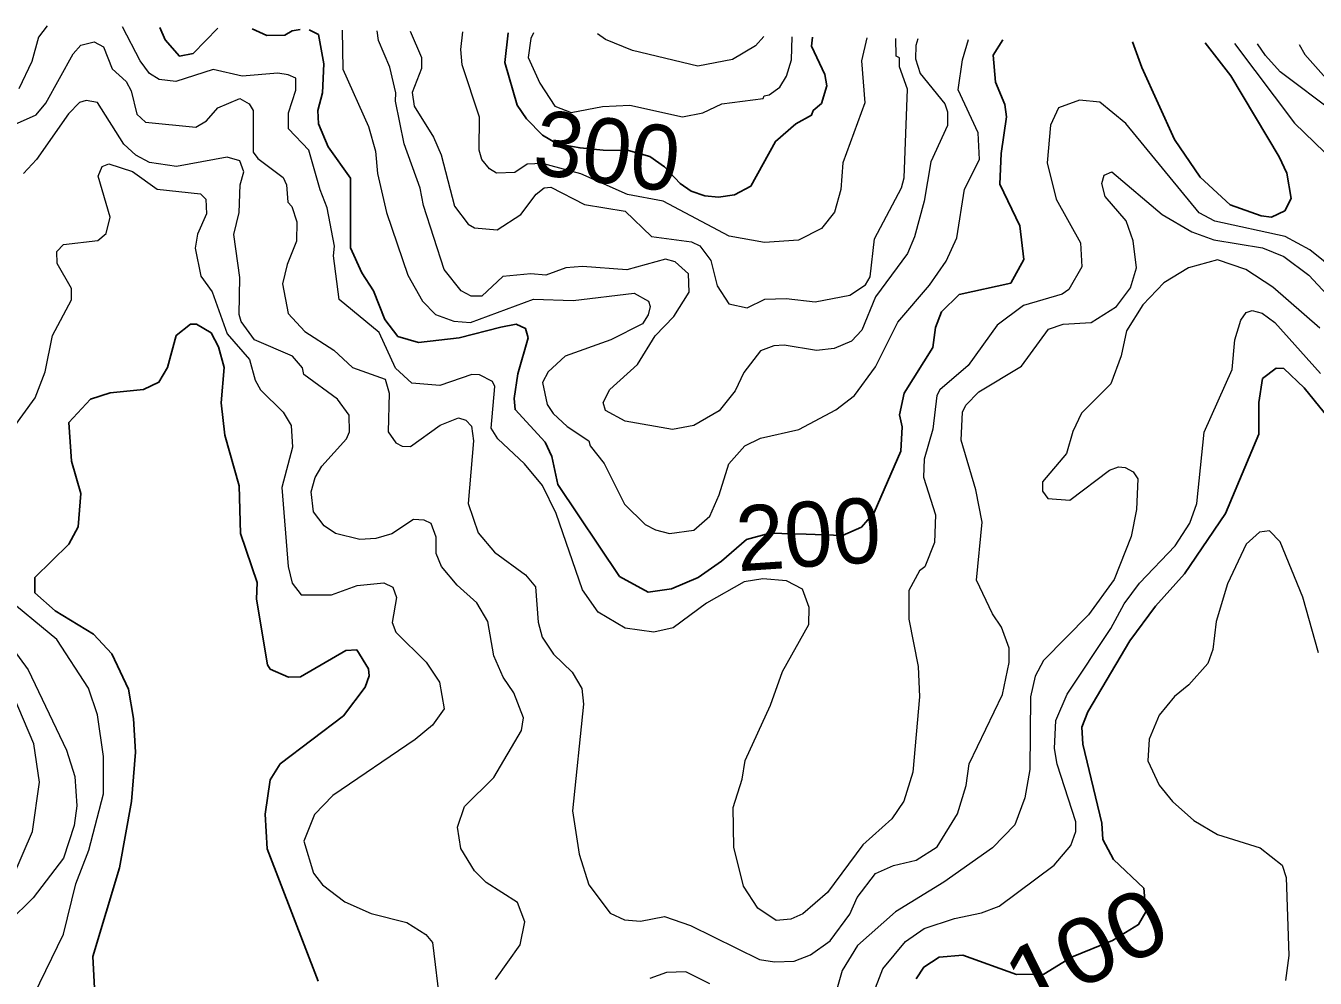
# Model space of a CAD drawing. Extents: x 673.6 to 698.9, y 7012 to 7040.1.
# Drawn here: x 687.479 to 689.065, y 7038.682 to 7039.855 of the extents above; entities that cross this region are included whole.
import ezdxf
from ezdxf.enums import TextEntityAlignment as Align

# ---------------------------------------------------------------- set-up
doc = ezdxf.new("R2010")
doc.units = 0
doc.header["$LTSCALE"] = 0.032
doc.layers.add('1', color=7, linetype='Continuous', lineweight=25)
doc.layers.add('2', color=7, linetype='Continuous', lineweight=13)
doc.layers.add('61', color=7, linetype='Continuous')

msp = doc.modelspace()

# ---------------------------------------------------------------- linework, layer by layer
at = {"layer": '1'}
for points in [[(687.715, 7039.8517), (687.6847, 7039.8208), (687.668, 7039.8173), (687.6502, 7039.8374), (687.6438, 7039.8527)], [(687.8162, 7039.8502), (687.8064, 7039.8485), (687.7973, 7039.8433), (687.7752, 7039.8427), (687.7574, 7039.8511)], [(688.6811, 7039.8373), (688.6691, 7039.8188), (688.6718, 7039.7852), (688.6833, 7039.758), (688.6853, 7039.7428), (688.6787, 7039.6977), (688.6772, 7039.6598), (688.7017, 7039.6083), (688.7067, 7039.567), (688.6906, 7039.5377), (688.6274, 7039.524), (688.6056, 7039.5026), (688.5983, 7039.4834), (688.5947, 7039.4587), (688.5596, 7039.4025), (688.5539, 7039.3759), (688.5571, 7039.3608), (688.5553, 7039.3308), (688.5228, 7039.2555), (688.507, 7039.2373), (688.4837, 7039.2273), (688.4389, 7039.2286), (688.3941, 7039.23), (688.3654, 7039.2223), (688.3346, 7039.1954), (688.306, 7039.1755), (688.2732, 7039.1616), (688.2444, 7039.1574), (688.2093, 7039.1766), (688.1335, 7039.2898), (688.1258, 7039.3246), (688.1179, 7039.3422), (688.0808, 7039.3822), (688.0797, 7039.396), (688.0843, 7039.4261), (688.0967, 7039.4704), (688.0937, 7039.4822), (688.0822, 7039.4874), (688.0633, 7039.4835), (688.0118, 7039.4707), (687.9621, 7039.4647), (687.9365, 7039.4723), (687.9205, 7039.493), (687.9065, 7039.5284), (687.8922, 7039.5505), (687.8784, 7039.5814), (687.8781, 7039.6671), (687.8507, 7039.7059), (687.839, 7039.7342), (687.8382, 7039.7506), (687.8438, 7039.7721), (687.8456, 7039.808), (687.8389, 7039.8439), (687.8275, 7039.85)], [(688.4469, 7039.8408), (688.4455, 7039.8296), (688.4618, 7039.795), (688.4644, 7039.7808), (688.4578, 7039.7592), (688.4477, 7039.7504), (688.4457, 7039.7446), (688.4261, 7039.7339), (688.4013, 7039.7123), (688.3708, 7039.6573), (688.3507, 7039.6465), (688.3312, 7039.6438), (688.3143, 7039.6454), (688.2976, 7039.6513), (688.2841, 7039.6605), (688.2645, 7039.6813), (688.2466, 7039.6938), (688.2205, 7039.7012), (688.189, 7039.7016), (688.1607, 7039.7043), (688.1324, 7039.7096), (688.1146, 7039.72), (688.0949, 7039.7403), (688.0834, 7039.7569), (688.0682, 7039.8095), (688.0721, 7039.8463)], [(688.9299, 7039.8336), (688.9616, 7039.793), (689.0212, 7039.6935), (689.0304, 7039.6733), (689.0359, 7039.6422), (689.0278, 7039.6269), (689.0116, 7039.6191), (688.999, 7039.6206), (688.9605, 7039.6341), (688.9236, 7039.6685), (688.8923, 7039.7148), (688.852, 7039.8036), (688.8405, 7039.8349)], [(687.5637, 7038.6618), (687.5612, 7038.7086), (687.5939, 7038.8179), (687.6089, 7038.8997), (687.6137, 7038.9605), (687.6112, 7039.0016), (687.605, 7039.0378), (687.5844, 7039.0814), (687.562, 7039.1055), (687.5146, 7039.1342), (687.4898, 7039.1565), (687.4898, 7039.1753), (687.5315, 7039.2164), (687.5431, 7039.2379), (687.5463, 7039.2789), (687.5348, 7039.3187), (687.5318, 7039.3663), (687.5582, 7039.3948), (687.5826, 7039.403), (687.6233, 7039.4071), (687.6424, 7039.4159), (687.6531, 7039.4339), (687.6638, 7039.4733), (687.6812, 7039.4875), (687.6889, 7039.4874), (687.7066, 7039.4768), (687.7156, 7039.4596), (687.7229, 7039.4338), (687.719, 7039.3903), (687.7237, 7039.3505), (687.7412, 7039.2884), (687.7429, 7039.2297), (687.7632, 7039.1692), (687.7625, 7039.1487), (687.7759, 7039.068), (687.7794, 7039.0627), (687.8019, 7039.0525), (687.8167, 7039.0529), (687.8726, 7039.0854), (687.8859, 7039.0865), (687.9002, 7039.0628), (687.9012, 7039.0543), (687.8962, 7039.0403), (687.8696, 7039.0049), (687.7918, 7038.9458), (687.7795, 7038.9263), (687.7732, 7038.8839), (687.7758, 7038.8414), (687.8384, 7038.6782)], [(688.5744, 7038.6811), (688.5838, 7038.6956), (688.6028, 7038.7077), (688.6316, 7038.7102), (688.6976, 7038.6866), (688.7315, 7038.6869), (688.7655, 7038.7078), (688.816, 7038.7283), (688.848, 7038.7481), (688.8569, 7038.7639), (688.8543, 7038.7927), (688.8173, 7038.8281), (688.8039, 7038.8529), (688.8028, 7038.873), (688.7793, 7038.97), (688.7782, 7038.9913), (688.7854, 7039.0099), (688.8372, 7039.0973), (688.8688, 7039.1401), (688.9045, 7039.18), (688.9548, 7039.2541), (688.9959, 7039.3518), (688.996, 7039.3911), (689.0004, 7039.4204), (689.0174, 7039.4333), (689.0266, 7039.4326), (689.0516, 7039.409), (689.0888, 7039.3636)]]:
    msp.add_lwpolyline(points, dxfattribs=at)
at = {"layer": '2'}
for points in [[(687.5051, 7039.8548), (687.4944, 7039.8407), (687.4861, 7039.8108), (687.4701, 7039.7773)], [(687.8014, 7039.7944), (687.7886, 7039.7966), (687.7449, 7039.7926), (687.7093, 7039.8008), (687.6634, 7039.7861), (687.6428, 7039.7888), (687.6307, 7039.796), (687.6193, 7039.8117), (687.5977, 7039.8534)], [(687.868, 7039.8494), (687.8689, 7039.8013), (687.9005, 7039.7309), (687.9089, 7039.7003), (687.9113, 7039.6728), (687.9225, 7039.6248), (687.9487, 7039.5475), (687.9668, 7039.5155), (687.9827, 7039.4991), (688.0054, 7039.4909), (688.0257, 7039.4893), (688.1036, 7039.518), (688.1524, 7039.5165), (688.2272, 7039.5255), (688.2449, 7039.5156), (688.2469, 7039.5092), (688.2446, 7039.499), (688.2376, 7039.4878), (688.1987, 7039.4682), (688.1424, 7039.4478), (688.1214, 7039.4285), (688.1143, 7039.4157), (688.1203, 7039.3883), (688.1275, 7039.3773), (688.1449, 7039.3615), (688.1717, 7039.3436), (688.1733, 7039.3376), (688.1905, 7039.3158), (688.2153, 7039.2659), (688.2409, 7039.2408), (688.2536, 7039.2339), (688.2709, 7039.2297), (688.3008, 7039.2335), (688.3202, 7039.2508), (688.3319, 7039.277), (688.3437, 7039.3155), (688.3635, 7039.3376), (688.3829, 7039.3471), (688.43, 7039.3575), (688.4756, 7039.382), (688.4985, 7039.3995), (688.5242, 7039.435), (688.5518, 7039.4899), (688.5908, 7039.5352), (688.6113, 7039.5649), (688.6243, 7039.5938), (688.6338, 7039.6537), (688.6524, 7039.6902), (688.6508, 7039.7231), (688.6261, 7039.7761), (688.6312, 7039.813), (688.6389, 7039.8379)], [(688.5764, 7039.8389), (688.5738, 7039.8304), (688.5735, 7039.8142), (688.5793, 7039.7961), (688.6097, 7039.7588), (688.613, 7039.7489), (688.613, 7039.7321), (688.5923, 7039.6871), (688.5842, 7039.6389), (688.5724, 7039.595), (688.5635, 7039.5744), (688.5241, 7039.521), (688.5076, 7039.4801), (688.4946, 7039.4666), (688.4732, 7039.4572), (688.4516, 7039.4548), (688.4117, 7039.4614), (688.3993, 7039.4605), (688.3827, 7039.4544), (688.3622, 7039.4279), (688.3515, 7039.4052), (688.332, 7039.3808), (688.3007, 7039.3627), (688.2746, 7039.3578), (688.2162, 7039.3679), (688.1921, 7039.381), (688.1891, 7039.3908), (688.1973, 7039.407), (688.2313, 7039.4377), (688.253, 7039.4729), (688.2763, 7039.4967), (688.2948, 7039.5269), (688.294, 7039.5493), (688.2777, 7039.564), (688.2657, 7039.5673), (688.2183, 7039.5542), (688.1636, 7039.5583), (688.143, 7039.5566), (688.1187, 7039.5477), (688.1002, 7039.5492), (688.0655, 7039.546), (688.0397, 7039.5217), (688.0269, 7039.522), (688.0146, 7039.5282), (687.9935, 7039.5546), (687.9681, 7039.6336), (687.9639, 7039.655), (687.9441, 7039.7095), (687.9335, 7039.7618), (687.9341, 7039.7723), (687.9266, 7039.804), (687.9128, 7039.8368), (687.9111, 7039.8487)], [(687.9515, 7039.8481), (687.9655, 7039.8156), (687.9655, 7039.8022), (687.9541, 7039.7728), (687.9564, 7039.7559), (687.9802, 7039.7177), (687.9896, 7039.6958), (688.0064, 7039.6326), (688.0231, 7039.6107), (688.0307, 7039.6059), (688.0588, 7039.6036), (688.088, 7039.6226), (688.1065, 7039.6474), (688.1164, 7039.6551), (688.1249, 7039.656), (688.166, 7039.6348), (688.2161, 7039.6264), (688.2487, 7039.5955), (688.2979, 7039.5889), (688.3081, 7039.5837), (688.3218, 7039.5656), (688.3293, 7039.5344), (688.3438, 7039.5123), (688.3663, 7039.5073), (688.3881, 7039.518), (688.4145, 7039.5188), (688.4499, 7039.5148), (688.4927, 7039.5229), (688.5121, 7039.5358), (688.5175, 7039.5457), (688.523, 7039.5924), (688.5563, 7039.6554), (688.5597, 7039.6676), (688.5636, 7039.7768), (688.5539, 7039.8044), (688.5536, 7039.8153), (688.5496, 7039.8175), (688.5493, 7039.8393)], [(688.5134, 7039.8398), (688.5071, 7039.8118), (688.5112, 7039.76), (688.484, 7039.6862), (688.4814, 7039.653), (688.4738, 7039.6251), (688.4579, 7039.6053), (688.4296, 7039.5906), (688.3875, 7039.588), (688.3442, 7039.5959), (688.2629, 7039.6388), (688.2189, 7039.647), (688.1616, 7039.6724), (688.1146, 7039.6854), (688.0957, 7039.6844), (688.0803, 7039.6742), (688.0579, 7039.6734), (688.0491, 7039.6787), (688.0399, 7039.69), (688.0365, 7039.7017), (688.0369, 7039.7424), (688.0157, 7039.8068), (688.014, 7039.8257), (688.0163, 7039.8472)], [(688.1036, 7039.8459), (688.1002, 7039.839), (688.097, 7039.8158), (688.1114, 7039.7842), (688.1297, 7039.7557), (688.1498, 7039.7482), (688.1884, 7039.7555), (688.2221, 7039.7572), (688.2866, 7039.7425), (688.3117, 7039.7474), (688.3353, 7039.7588), (688.3861, 7039.7653), (688.3873, 7039.7686), (688.3935, 7039.7696), (688.4067, 7039.7794), (688.4146, 7039.7927), (688.4207, 7039.813), (688.4218, 7039.8411)], [(688.3868, 7039.8417), (688.3767, 7039.8303), (688.3482, 7039.8134), (688.3056, 7039.8049), (688.2253, 7039.8243), (688.192, 7039.8379), (688.1823, 7039.8447)], [(687.4313, 7039.7185), (687.4915, 7039.7453), (687.5035, 7039.7595), (687.537, 7039.8202), (687.5462, 7039.8309), (687.5628, 7039.8352), (687.5741, 7039.8287), (687.5851, 7039.8017), (687.6021, 7039.7861), (687.6082, 7039.7745), (687.6153, 7039.7461), (687.6259, 7039.7363), (687.688, 7039.7301), (687.7012, 7039.7379), (687.7149, 7039.7538), (687.7419, 7039.7653), (687.7537, 7039.7585), (687.7584, 7039.7503), (687.7585, 7039.699), (687.7642, 7039.6914), (687.7953, 7039.6681), (687.7995, 7039.659), (687.8011, 7039.6375), (687.806, 7039.6321), (687.8121, 7039.6132), (687.8118, 7039.5895), (687.8001, 7039.561), (687.7946, 7039.5372), (687.8015, 7039.5003), (687.8219, 7039.4782), (687.8578, 7039.4555), (687.8806, 7039.4342), (687.9207, 7039.4195), (687.926, 7039.4022), (687.9245, 7039.3548), (687.934, 7039.3411), (687.9418, 7039.3371), (687.952, 7039.3367), (687.9887, 7039.3629), (688.0111, 7039.3722), (688.0202, 7039.3691), (688.0272, 7039.3616), (688.0295, 7039.3439), (688.023, 7039.2666), (688.0355, 7039.2306), (688.0556, 7039.2068), (688.0936, 7039.1786), (688.1057, 7039.1641), (688.1091, 7039.1206), (688.1139, 7039.1019), (688.128, 7039.0809), (688.1512, 7039.0587), (688.1627, 7039.0388), (688.1651, 7039.0193), (688.1513, 7038.8881), (688.1595, 7038.8349), (688.1717, 7038.7968), (688.1978, 7038.7622), (688.2152, 7038.7537), (688.2352, 7038.7522), (688.2647, 7038.7579), (688.2965, 7038.7469), (688.3814, 7038.7051), (688.3999, 7038.7021), (688.4242, 7038.7029), (688.4443, 7038.7108), (688.4686, 7038.7279), (688.4925, 7038.7608), (688.5017, 7038.7815), (688.5241, 7038.811), (688.5463, 7038.8209), (688.5742, 7038.8272), (688.6002, 7038.8438), (688.6251, 7038.8842), (688.636, 7038.9191), (688.6396, 7038.946)], [(688.966, 7039.833), (689.0398, 7039.7348), (689.1634, 7039.6153)], [(689.0899, 7039.7471), (689.0223, 7039.7982), (689.004, 7039.8183), (688.9943, 7039.8326)], [(689.0458, 7039.8319), (689.0524, 7039.8195), (689.0885, 7039.7788)], [(687.8271, 7039.7016), (687.802, 7039.7279), (687.802, 7039.7477), (687.8108, 7039.7756), (687.8108, 7039.7902), (687.8014, 7039.7944)], [(688.0099, 7038.868), (688.0185, 7038.8933), (688.0545, 7038.9292), (688.0888, 7038.9868), (688.0911, 7039.0028), (688.0792, 7039.0334), (688.0662, 7039.0528), (688.0548, 7039.0791), (688.0474, 7039.1213), (688.0337, 7039.1441), (688.0095, 7039.1658), (687.99, 7039.1889), (687.9836, 7039.205), (687.9835, 7039.2252), (687.9776, 7039.2417), (687.9688, 7039.2461), (687.9559, 7039.2468), (687.9292, 7039.2293), (687.9095, 7039.2233), (687.8899, 7039.2223), (687.8599, 7039.2294), (687.846, 7039.239), (687.8328, 7039.2561), (687.8299, 7039.2808), (687.8346, 7039.2986), (687.843, 7039.3126), (687.8731, 7039.3461), (687.8768, 7039.3549), (687.8767, 7039.3752), (687.8624, 7039.395), (687.8208, 7039.4255), (687.819, 7039.4337), (687.8068, 7039.448), (687.7602, 7039.4682), (687.7438, 7039.4906), (687.7412, 7039.4992), (687.742, 7039.5449), (687.7345, 7039.5977), (687.7412, 7039.6247), (687.7426, 7039.6591), (687.7468, 7039.675), (687.742, 7039.6886), (687.7265, 7039.6931), (687.6641, 7039.6816), (687.6309, 7039.6863), (687.6141, 7039.6954), (687.5994, 7039.709), (687.5669, 7039.7604), (687.553, 7039.7629), (687.5447, 7039.7604), (687.5312, 7039.7462), (687.4917, 7039.69), (687.476, 7039.6729)], [(689.0925, 7039.5517), (689.0589, 7039.579), (689.0284, 7039.5953), (688.9418, 7039.6142), (688.9226, 7039.6244), (688.8322, 7039.7345), (688.8004, 7039.7606), (688.7752, 7039.7632), (688.7495, 7039.7537), (688.7395, 7039.7326), (688.7355, 7039.6862), (688.7467, 7039.6413), (688.7765, 7039.5875), (688.7781, 7039.5579), (688.762, 7039.5299), (688.7538, 7039.5242), (688.7064, 7039.5104), (688.6741, 7039.4863), (688.6383, 7039.4365), (688.6035, 7039.4063), (688.5999, 7039.3994), (688.5949, 7039.3582), (688.5842, 7039.3213), (688.5835, 7039.299), (688.5982, 7039.2526), (688.5967, 7039.2185), (688.5849, 7039.1887), (688.5785, 7039.1836), (688.5652, 7039.1593), (688.5654, 7039.1241), (688.5767, 7039.066), (688.5785, 7039.0284), (688.5704, 7038.9358), (688.5591, 7038.9001), (688.5443, 7038.8781), (688.5086, 7038.8464), (688.4651, 7038.7875), (688.4349, 7038.7611), (688.42, 7038.7545), (688.4019, 7038.7531), (688.3794, 7038.7681), (688.3617, 7038.7954), (688.3501, 7038.8434), (688.3493, 7038.8921), (688.3603, 7038.9269), (688.364, 7038.9499), (688.3949, 7039.0182), (688.4097, 7039.0597), (688.4421, 7039.1174), (688.4428, 7039.1384), (688.4345, 7039.161), (688.4149, 7039.1712), (688.3855, 7039.1737), (688.3628, 7039.17), (688.3162, 7039.1437), (688.2751, 7039.1134), (688.2516, 7039.1081), (688.2162, 7039.1132), (688.183, 7039.1329), (688.1637, 7039.1603), (688.1314, 7039.2543), (688.1144, 7039.2885), (688.0924, 7039.3155), (688.0594, 7039.3461), (688.0512, 7039.3591), (688.0558, 7039.4108), (688.0529, 7039.4167), (688.0369, 7039.4249), (688.0274, 7039.4253), (687.9882, 7039.412), (687.9538, 7039.4148), (687.9335, 7039.4331), (687.9135, 7039.4769), (687.8644, 7039.5176), (687.8571, 7039.5714), (687.8585, 7039.5834), (687.8496, 7039.6306), (687.8408, 7039.6529), (687.8271, 7039.7016)], [(687.463, 7039.3592), (687.4901, 7039.3967), (687.5024, 7039.4286), (687.5114, 7039.4734), (687.5348, 7039.5173), (687.5348, 7039.5311), (687.5173, 7039.5622), (687.5167, 7039.5769), (687.5251, 7039.5854), (687.5673, 7039.5904), (687.5774, 7039.599), (687.5825, 7039.6191), (687.5677, 7039.6695), (687.5727, 7039.6815), (687.5809, 7039.6847), (687.6099, 7039.6753), (687.6402, 7039.6534), (687.6936, 7039.6479), (687.7, 7039.6412), (687.7009, 7039.6232), (687.6899, 7039.598), (687.687, 7039.5808), (687.694, 7039.5463), (687.7082, 7039.5271), (687.7266, 7039.4755), (687.7538, 7039.444), (687.761, 7039.4183), (687.7675, 7039.4063), (687.7953, 7039.3791), (687.8052, 7039.3625), (687.8068, 7039.3361), (687.7937, 7039.2864), (687.8015, 7039.1889), (687.8064, 7039.1684), (687.8177, 7039.1542), (687.8549, 7039.154), (687.8863, 7039.1654), (687.9191, 7039.1688), (687.9305, 7039.1633), (687.9349, 7039.1506), (687.9294, 7039.1199), (687.9339, 7039.1079)], [(688.6681, 7039.1308), (688.6484, 7039.1722), (688.6557, 7039.2434), (688.6477, 7039.2832), (688.6295, 7039.3447), (688.6312, 7039.3792), (688.6354, 7039.3876), (688.6514, 7039.4039), (688.704, 7039.4356), (688.737, 7039.4814), (688.7554, 7039.4875), (688.7898, 7039.4893), (688.8209, 7039.5091), (688.8382, 7039.5323), (688.8455, 7039.5568), (688.8414, 7039.5899), (688.8327, 7039.6145), (688.8068, 7039.6447), (688.8029, 7039.6607), (688.8057, 7039.671), (688.8151, 7039.6748), (688.8771, 7039.6224), (688.9135, 7039.6012), (688.9408, 7039.5911), (689.0006, 7039.5814), (689.0269, 7039.5708), (689.0573, 7039.5479), (689.1019, 7039.5001)], [(689.071, 7039.4825), (689.0132, 7039.5328), (688.98, 7039.5547), (688.945, 7039.5665), (688.9095, 7039.5569), (688.8791, 7039.5384), (688.8534, 7039.5112), (688.8333, 7039.479), (688.8266, 7039.4482), (688.8137, 7039.414), (688.7778, 7039.3778), (688.7669, 7039.3552), (688.7593, 7039.3283), (688.7298, 7039.2933), (688.7298, 7039.2817), (688.7365, 7039.2725), (688.7635, 7039.2708), (688.8123, 7039.3076), (688.8231, 7039.3117), (688.8316, 7039.3109), (688.8413, 7039.3054), (688.8472, 7039.2967), (688.8455, 7039.2592), (688.8389, 7039.226), (688.818, 7039.1731), (688.7864, 7039.1293), (688.731, 7039.0732), (688.7208, 7039.054), (688.715, 7039.0286), (688.714, 7038.9388), (688.7082, 7038.9039), (688.6957, 7038.8708), (688.6681, 7038.8424), (688.6083, 7038.8003), (688.5489, 7038.7637), (688.5022, 7038.7224), (688.4831, 7038.6916), (688.4757, 7038.6656)], [(688.5202, 7038.6593), (688.5332, 7038.6934), (688.561, 7038.7273), (688.5843, 7038.7431), (688.6215, 7038.7555), (688.6546, 7038.7624), (688.6765, 7038.7707), (688.7443, 7038.821), (688.7647, 7038.8455), (688.7708, 7038.8628), (688.7708, 7038.8746), (688.7478, 7038.9457), (688.7446, 7038.9648), (688.7462, 7038.9992), (688.7603, 7039.0317), (688.8139, 7039.1128), (688.8303, 7039.1431), (688.8493, 7039.1685), (688.8929, 7039.2146), (688.911, 7039.2422), (688.9196, 7039.2665), (688.9286, 7039.3545), (688.963, 7039.4315), (688.9664, 7039.4679), (688.9737, 7039.4921), (688.9805, 7039.5018), (688.9877, 7039.5042), (688.9999, 7039.501), (689.0156, 7039.4893), (689.0719, 7039.4266)], [(688.9966, 7039.2314), (688.9803, 7039.2163), (688.9573, 7039.1677), (688.9435, 7039.1214), (688.9392, 7039.0867), (688.9331, 7039.0696)], [(689.0696, 7039.0828), (689.0501, 7039.151), (689.0224, 7039.2194), (689.0092, 7039.2327), (688.9966, 7039.2314)], [(687.4816, 7038.6469), (687.5249, 7038.7362), (687.5401, 7038.7981), (687.5561, 7038.8398), (687.5743, 7038.9092), (687.5743, 7038.9551), (687.5669, 7039.0061), (687.556, 7039.0393), (687.5168, 7039.0989), (687.4485, 7039.1555)], [(688.6396, 7038.946), (688.6807, 7039.0314), (688.6887, 7039.0707), (688.6886, 7039.0885), (688.6792, 7039.1144), (688.6681, 7039.1308)], [(687.4549, 7039.0984), (687.4814, 7039.0619), (687.5286, 7038.9628), (687.5389, 7038.9305), (687.5414, 7038.8941), (687.5381, 7038.8701), (687.5252, 7038.8299), (687.4876, 7038.7811), (687.4577, 7038.7513)], [(687.9339, 7039.1079), (687.9712, 7039.071), (687.9879, 7039.0466), (687.9934, 7039.0138), (687.9791, 7038.9935), (687.958, 7038.9758)], [(688.9331, 7039.0696), (688.9099, 7039.0433), (688.8922, 7039.0289), (688.8734, 7039.0057), (688.8611, 7038.9764), (688.8595, 7038.9497), (688.8732, 7038.9196), (688.8897, 7038.8995), (688.916, 7038.8762), (688.9453, 7038.8589), (688.9976, 7038.8426), (689.0246, 7038.8213), (689.0295, 7038.8059), (689.033, 7038.7099), (689.0288, 7038.6793)], [(687.4629, 7038.8066), (687.4871, 7038.8628), (687.4954, 7038.9232), (687.4887, 7038.9707), (687.4575, 7039.0442)], [(687.958, 7038.9758), (687.8565, 7038.9071), (687.8338, 7038.8837), (687.8208, 7038.8507), (687.8327, 7038.8115), (687.8436, 7038.7969), (687.8713, 7038.7762), (687.9037, 7038.7618), (687.9474, 7038.7505), (687.971, 7038.736), (687.9793, 7038.726), (687.9886, 7038.6478)], [(688.0928, 7038.7513), (688.0837, 7038.7751), (688.0452, 7038.7997), (688.0308, 7038.8144), (688.014, 7038.8418), (688.0099, 7038.868)], [(688.0566, 7038.6804), (688.087, 7038.7231), (688.0928, 7038.7513)], [(688.3204, 7038.6749), (688.2909, 7038.6897), (688.2669, 7038.6891), (688.2465, 7038.6815)]]:
    msp.add_lwpolyline(points, dxfattribs=at)

# ---------------------------------------------------------------- texts
at = {"layer": '61'}
for s, rotation, p in [('300', 352.517, (688.189, 7039.6612)), ('200', 3.806, (688.4442, 7039.1889))]:
    msp.add_text(s, height=0.08, rotation=rotation, dxfattribs=at).set_placement(p, align=Align.CENTER)
at = {"layer": '61', "width": 1.15}
msp.add_text('100', height=0.08, rotation=26.435, dxfattribs=at).set_placement((688.8011, 7038.6808), align=Align.CENTER)

doc.saveas('drawing.dxf')
